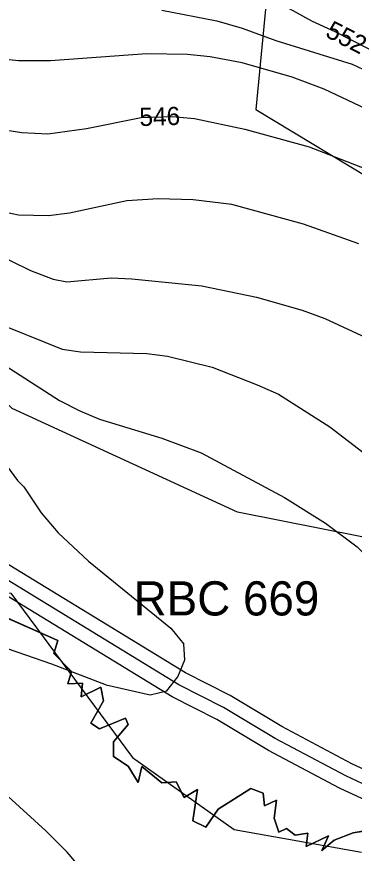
# Model space of a CAD drawing. Extents: x -709418 to -703832, y -1161719 to -1157826.
# Drawn here: x -707714.4 to -707566.4, y -1158667.8 to -1158300.7 of the extents above; entities that cross this region are included whole.
import ezdxf

# ---------------------------------------------------------------- set-up
doc = ezdxf.new("R2010")
doc.units = 0
for name, color, linetype in [('102_obvod PÚ', 7, 'Continuous'), ('103_hranice KÚ', 7, 'Continuous'), ('120_vrstevnice hlavní', 7, 'Continuous'), ('121_vrstevnice hlavní_popis', 7, 'Continuous'), ('122_vrstevnice základní', 7, 'Continuous'), ('206_TTP_KN', 7, 'Continuous'), ('501_vodní tok', 7, 'Continuous'), ('514 odvodnění - LPIS', 7, 'Continuous'), ('605_RBC_návrh_popis', 7, 'Continuous'), ('606_RBC_návrh', 7, 'Continuous'), ('735_OP sítí TI', 7, 'Continuous')]:
    doc.layers.add(name, color=color, linetype=linetype)

msp = doc.modelspace()

# ---------------------------------------------------------------- linework, layer by layer
at = {"layer": '102_obvod PÚ'}
msp.add_lwpolyline([(-707737.26, -1158556.26), (-707696.36, -1158574.46), (-707698.1, -1158580.17), (-707690.4, -1158587.99), (-707692, -1158593.37), (-707685.66, -1158593.1), (-707686.17, -1158599.07), (-707677.62, -1158594.82), (-707676.43, -1158600.89), (-707681.92, -1158610.62), (-707678.08, -1158613.16), (-707666.66, -1158608.46), (-707665.49, -1158611.31), (-707671.96, -1158618.92), (-707672.01, -1158625.25), (-707665.63, -1158629.52), (-707661.12, -1158636.78), (-707659.5, -1158629.71), (-707650.73, -1158636.92), (-707644.54, -1158636.41), (-707640.99, -1158643.28), (-707635.2, -1158639.74), (-707637.25, -1158653.58), (-707631.56, -1158656.38), (-707626.02, -1158648.43), (-707611.7, -1158639.4), (-707606.35, -1158641.46), (-707605.81, -1158647), (-707600.56, -1158644.4), (-707601.55, -1158652.3), (-707599.49, -1158658.49), (-707596.15, -1158656.87), (-707592.28, -1158659.81), (-707586.81, -1158658.96), (-707587.5, -1158664.75), (-707577.74, -1158660.14), (-707580.63, -1158666.56), (-707575.19, -1158662.05), (-707566.82, -1158658.76), (-707556.62, -1158657.09)], dxfattribs=at)
at = {"layer": '103_hranice KÚ'}
msp.add_lwpolyline([(-707556.62, -1158657.09), (-707566.82, -1158658.76), (-707575.19, -1158662.05), (-707580.63, -1158666.56), (-707577.74, -1158660.14), (-707587.5, -1158664.75), (-707586.81, -1158658.96), (-707592.28, -1158659.81), (-707596.15, -1158656.87), (-707599.49, -1158658.49), (-707601.55, -1158652.3), (-707600.56, -1158644.4), (-707605.81, -1158647), (-707606.35, -1158641.46), (-707611.7, -1158639.4), (-707626.02, -1158648.43), (-707631.56, -1158656.38), (-707637.25, -1158653.58), (-707635.2, -1158639.74), (-707640.99, -1158643.28), (-707644.54, -1158636.41), (-707650.73, -1158636.92), (-707659.5, -1158629.71), (-707661.12, -1158636.78), (-707665.63, -1158629.52), (-707672.01, -1158625.25), (-707671.96, -1158618.92), (-707665.49, -1158611.31), (-707666.66, -1158608.46), (-707678.08, -1158613.16), (-707681.92, -1158610.62), (-707676.43, -1158600.89), (-707677.62, -1158594.82), (-707686.17, -1158599.07), (-707685.66, -1158593.1), (-707692, -1158593.37), (-707690.4, -1158587.99), (-707698.1, -1158580.17), (-707696.36, -1158574.46), (-707737.26, -1158556.26)], dxfattribs=at)
at = {"layer": '120_vrstevnice hlavní'}
for points in [[(-707650.74, -1158297.84), (-707626.74, -1158302.55), (-707615.59, -1158305.7), (-707600.73, -1158311.12), (-707567.3, -1158321.55), (-707552.45, -1158328.55)], [(-707764.46, -1158399.84), (-707752.46, -1158409.27), (-707745.31, -1158416.42), (-707738.46, -1158424.56), (-707733.6, -1158428.84), (-707725.74, -1158433.99), (-707694.45, -1158446.56), (-707686.45, -1158447.7), (-707657.31, -1158448.42), (-707648.31, -1158449.7), (-707628.7, -1158454.43), (-707609.02, -1158462.28), (-707599.59, -1158466.28), (-707577.16, -1158480.7), (-707552.59, -1158499.56)]]:
    msp.add_lwpolyline(points, dxfattribs=at)
at = {"layer": '122_vrstevnice základní'}
for points in [[(-707564.45, -1158400.41), (-707588.73, -1158391.7), (-707620.16, -1158383.13), (-707637.02, -1158380.99), (-707652.45, -1158380.56), (-707666.17, -1158381.41), (-707691.31, -1158386.84), (-707700.45, -1158387.99), (-707713.6, -1158387.7), (-707722.17, -1158385.99), (-707737.6, -1158378.84), (-707761.6, -1158362.98), (-707813.03, -1158324.41), (-707828.74, -1158311.7), (-707838.17, -1158303.12), (-707843.75, -1158296.7), (-707847.6, -1158290.7), (-707851.6, -1158282.7), (-707857.18, -1158268.69), (-707860.75, -1158252.69), (-707863.46, -1158220.69)], [(-707553.3, -1158344.98), (-707579.59, -1158332.55), (-707593.59, -1158327.27), (-707615.59, -1158320.98), (-707629.59, -1158318.27), (-707639.59, -1158317.27), (-707657.59, -1158316.98), (-707699.6, -1158319.98), (-707713.6, -1158319.98), (-707727.6, -1158318.55), (-707740.17, -1158314.12), (-707756.46, -1158305.12), (-707776.17, -1158290.27), (-707798.6, -1158269.69), (-707807.6, -1158259.98), (-707813.17, -1158252.41), (-707819.32, -1158238.69)], [(-707539.02, -1158325.55), (-707574.73, -1158307.27), (-707584.73, -1158302.84), (-707606.16, -1158290.84)], [(-707916.89, -1158294.41), (-707910.61, -1158316.41), (-707907.18, -1158326.41), (-707901.6, -1158337.84), (-707895.75, -1158346.41), (-707887.46, -1158355.13), (-707880.32, -1158360.84), (-707873.32, -1158365.41), (-707863.32, -1158370.7), (-707843.32, -1158379.56), (-707811.03, -1158398.27), (-707775.03, -1158417.99), (-707695.74, -1158469.13), (-707686.74, -1158473.56), (-707678.17, -1158477.28), (-707650.74, -1158485.56), (-707633.59, -1158491.99)], [(-707813.17, -1158294.7), (-707805.03, -1158301.84), (-707770.46, -1158326.7), (-707757.89, -1158334.7), (-707740.74, -1158343.7), (-707729.31, -1158348.13), (-707723.6, -1158349.7), (-707712.17, -1158351.56), (-707700.74, -1158352.13), (-707683.88, -1158349.7)], [(-707683.88, -1158349.7), (-707659.88, -1158344.98), (-707646.17, -1158344.41), (-707636.45, -1158345.41), (-707614.45, -1158349.98), (-707586.16, -1158357.84), (-707561.02, -1158367.56)], [(-707733.6, -1158399.7), (-707708.45, -1158411.99), (-707698.45, -1158415.84), (-707692.45, -1158416.99), (-707673.02, -1158415.27), (-707663.88, -1158415.7), (-707633.31, -1158418.84), (-707609.31, -1158423.7), (-707589.31, -1158429.42), (-707579.31, -1158433.13), (-707561.3, -1158441.42)], [(-707679.02, -1158683), (-707692.31, -1158667.29), (-707701.6, -1158657.86), (-707718.17, -1158642.85), (-707738.74, -1158622.43), (-707751.88, -1158612.14), (-707762.03, -1158605.42), (-707774.74, -1158598.28), (-707792.74, -1158590.57), (-707815.6, -1158583.57), (-707855.6, -1158572.85), (-707869.89, -1158566.85), (-707893.75, -1158553.56), (-707918.46, -1158537.99), (-707925.18, -1158532.85), (-707938.47, -1158521.28), (-707949.89, -1158510.13), (-707993.18, -1158461.85)], [(-707746.88, -1158463.85), (-707726.6, -1158487.28), (-707714.03, -1158504.13), (-707711.31, -1158506.99), (-707703.74, -1158518.42), (-707696.31, -1158527.14), (-707683.02, -1158539.56), (-707646.8, -1158568.99), (-707641.17, -1158575.99)], [(-707633.59, -1158491.99), (-707597.02, -1158511.71), (-707579.02, -1158522.99), (-707565.16, -1158533.28), (-707555.73, -1158542.85), (-707538.59, -1158568.71), (-707531.87, -1158581.28), (-707522.02, -1158603.28), (-707514.59, -1158612.57), (-707503.87, -1158622.57), (-707484.87, -1158637), (-707469.01, -1158645.43), (-707460.44, -1158651), (-707449.01, -1158657.28), (-707440.58, -1158663.71), (-707435.01, -1158670), (-707431.87, -1158676.29)], [(-707868.75, -1158527.14), (-707856.18, -1158533.71), (-707831.03, -1158544.42), (-707816.74, -1158548.85), (-707796.74, -1158553.85), (-707785.32, -1158556.14), (-707761.05, -1158563.32), (-707699.13, -1158584.7), (-707675.14, -1158593.86), (-707655.96, -1158598.22), (-707648.54, -1158596.47), (-707643.74, -1158590.37), (-707640.69, -1158582.95), (-707641.17, -1158575.99)]]:
    msp.add_lwpolyline(points, dxfattribs=at)
at = {"layer": '206_TTP_KN'}
for p, q in [((-707737.26, -1158556.26), (-707696.36, -1158574.46)), ((-707696.36, -1158574.46), (-707698.1, -1158580.17)), ((-707698.1, -1158580.17), (-707690.4, -1158587.99)), ((-707690.4, -1158587.99), (-707692, -1158593.37)), ((-707692, -1158593.37), (-707685.66, -1158593.1)), ((-707685.66, -1158593.1), (-707686.17, -1158599.07)), ((-707686.17, -1158599.07), (-707677.62, -1158594.82)), ((-707677.62, -1158594.82), (-707676.43, -1158600.89)), ((-707676.43, -1158600.89), (-707681.92, -1158610.62)), ((-707678.08, -1158613.16), (-707666.66, -1158608.46)), ((-707666.66, -1158608.46), (-707665.49, -1158611.31)), ((-707681.92, -1158610.62), (-707678.08, -1158613.16)), ((-707665.49, -1158611.31), (-707671.96, -1158618.92)), ((-707671.96, -1158618.92), (-707672.01, -1158625.25)), ((-707672.01, -1158625.25), (-707665.63, -1158629.52)), ((-707665.63, -1158629.52), (-707661.12, -1158636.78)), ((-707661.12, -1158636.78), (-707659.5, -1158629.71)), ((-707659.5, -1158629.71), (-707650.73, -1158636.92)), ((-707650.73, -1158636.92), (-707644.54, -1158636.41)), ((-707644.54, -1158636.41), (-707640.99, -1158643.28)), ((-707640.99, -1158643.28), (-707635.2, -1158639.74)), ((-707635.2, -1158639.74), (-707637.25, -1158653.58)), ((-707626.02, -1158648.43), (-707611.7, -1158639.4)), ((-707611.7, -1158639.4), (-707606.35, -1158641.46)), ((-707606.35, -1158641.46), (-707605.81, -1158647)), ((-707605.81, -1158647), (-707600.56, -1158644.4)), ((-707600.56, -1158644.4), (-707601.55, -1158652.3)), ((-707631.56, -1158656.38), (-707626.02, -1158648.43)), ((-707601.55, -1158652.3), (-707599.49, -1158658.49)), ((-707637.25, -1158653.58), (-707631.56, -1158656.38)), ((-707599.49, -1158658.49), (-707596.15, -1158656.87)), ((-707596.15, -1158656.87), (-707592.28, -1158659.81)), ((-707592.28, -1158659.81), (-707586.81, -1158658.96)), ((-707586.81, -1158658.96), (-707587.5, -1158664.75)), ((-707575.19, -1158662.05), (-707566.82, -1158658.76)), ((-707566.82, -1158658.76), (-707556.62, -1158657.09)), ((-707587.5, -1158664.75), (-707577.74, -1158660.14)), ((-707577.74, -1158660.14), (-707580.63, -1158666.56)), ((-707580.63, -1158666.56), (-707575.19, -1158662.05))]:
    msp.add_line(p, q, dxfattribs=at)
at = {"layer": '501_vodní tok'}
msp.add_lwpolyline([(-707552.66, -1158642.03), (-707570.15, -1158633.83), (-707601.12, -1158617.43), (-707623.72, -1158603.76), (-707643.39, -1158593.84), (-707731.22, -1158540.19), (-707765.45, -1158519.26), (-707785.24, -1158508.3), (-707898.35, -1158445.64), (-707919.84, -1158425.46), (-707927, -1158410.94), (-707927.96, -1158408.78), (-707937.41, -1158387.2), (-707944.81, -1158363.13), (-707952.7, -1158343.23), (-707960.11, -1158299.73)], dxfattribs=at)
at = {"layer": '514 odvodnění - LPIS'}
msp.add_lwpolyline([(-707489.16, -1159005.71), (-707569.43, -1159066.92), (-707603.01, -1158988.93), (-707648.79, -1158918.72), (-707754.07, -1158757.73), (-707821.22, -1158857.62), (-707930.88, -1158835.7), (-707845.96, -1158689.5), (-707856.8, -1158594.73), (-707922.5, -1158552.13), (-707951.37, -1158536.17), (-707973.13, -1158501.33), (-707931.06, -1158427.16), (-707896.86, -1158345.91), (-707805.32, -1158276.05), (-707728.07, -1158192.72), (-707668.81, -1158046.81), (-707588.53, -1158111.37), (-707569.75, -1158097.71), (-707553.1, -1158117.35), (-707594.94, -1158189.49), (-707609.56, -1158341.44), (-707552.38, -1158375.86)], dxfattribs=at)
at = {"layer": '606_RBC_návrh'}
for points in [[(-708621.34, -1158919.97), (-708569.6, -1158864.8), (-708533.12, -1158802.69), (-708467.27, -1158745.84), (-708382.3, -1158679.26), (-708317.54, -1158662.95), (-708278.48, -1158513.72), (-708252.68, -1158400.3), (-708216.1, -1158388.94), (-708192.86, -1158365.22), (-708087.56, -1158238.22), (-707982.26, -1158419.57), (-707956.06, -1158457.62), (-707920.96, -1158459.1), (-707867.27, -1158490.87), (-707847.49, -1158492.35), (-707758.51, -1158549.67), (-707716.98, -1158553.62), (-707663.59, -1158625.77), (-707619.1, -1158657.4), (-707563.23, -1158667.28)], [(-707545.43, -1158532.37), (-707617.61, -1158518.04), (-707716.49, -1158472.58), (-707743.18, -1158446.89), (-707809.43, -1158409.83), (-707869.25, -1158384.62), (-707896.54, -1158351.28), (-707917.8, -1158392.79), (-707958.34, -1158245.04)]]:
    msp.add_lwpolyline(points, dxfattribs=at)
at = {"layer": '735_OP sítí TI'}
for points in [[(-707555.22, -1158647.46), (-707572.83, -1158639.2), (-707604.08, -1158622.65), (-707626.62, -1158609.01), (-707646.31, -1158599.09), (-707734.35, -1158545.31), (-707768.47, -1158524.45), (-707788.15, -1158513.54), (-707901.91, -1158450.52), (-707924.74, -1158429.09), (-707932.43, -1158413.49), (-707933.45, -1158411.21), (-707943.04, -1158389.29), (-707950.47, -1158365.12), (-707958.51, -1158344.86), (-707965.99, -1158300.93), (-707971.69, -1158277.33)], [(-707550.09, -1158636.61), (-707567.47, -1158628.46), (-707598.16, -1158612.21), (-707620.81, -1158598.5), (-707640.48, -1158588.6), (-707728.09, -1158535.07), (-707762.43, -1158514.07), (-707782.33, -1158503.05), (-707894.79, -1158440.75), (-707914.94, -1158421.83), (-707921.57, -1158408.39), (-707922.47, -1158406.36), (-707931.77, -1158385.11), (-707939.14, -1158361.14), (-707946.89, -1158341.6), (-707954.23, -1158298.52)]]:
    msp.add_lwpolyline(points, dxfattribs=at)

# ---------------------------------------------------------------- texts
at = {"layer": '121_vrstevnice hlavní_popis'}
for s, rotation, p in [('552', 332.7708, (-707579.54, -1158309.2)), ('546', 1.7759, (-707660.51, -1158348.7))]:
    msp.add_text(s, height=8, rotation=rotation, dxfattribs=at).set_placement(p)
at = {"layer": '605_RBC_návrh_popis'}
msp.add_text('RBC 669', height=15, dxfattribs=at).set_placement((-707663.13, -1158563.43))

doc.saveas('drawing.dxf')
